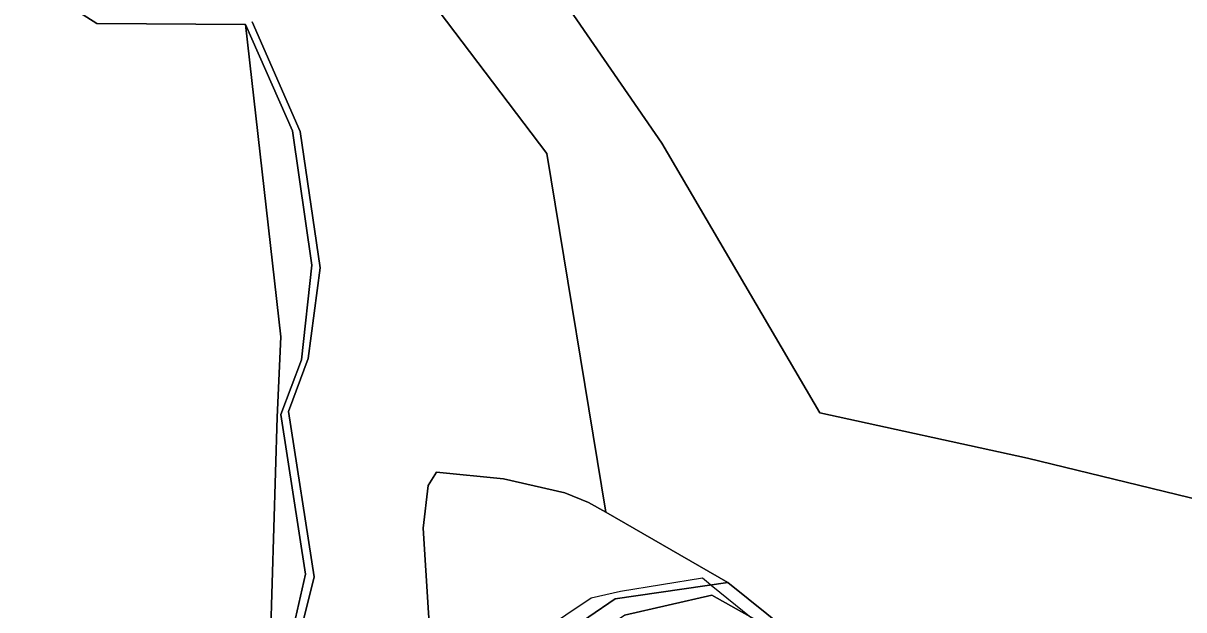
# Model space of a CAD drawing. Extents: x -477304 to -465429, y -1159113 to -1149210.
# Drawn here: x -470855.5 to -470483.6, y -1150580.4 to -1150392.4 of the extents above; entities that cross this region are included whole.
import ezdxf

# ---------------------------------------------------------------- set-up
doc = ezdxf.new("R2010")
doc.units = 0
for name, color, linetype in [('BPEJ_s', 7, 'Continuous'), ('ostatni_s', 7, 'Continuous'), ('PUPFL_s', 7, 'Continuous')]:
    doc.layers.add(name, color=color, linetype=linetype)

msp = doc.modelspace()

# ---------------------------------------------------------------- linework, layer by layer
at = {"layer": 'BPEJ_s'}
msp.add_lwpolyline([(-470689.72, -1150587.5), (-470673.51, -1150576.62), (-470664.12, -1150574.49), (-470637.88, -1150570.22), (-470635.93, -1150571.81), (-470635.08, -1150572.5), (-470622.21, -1150582.92)], dxfattribs=at)
msp.add_lwpolyline([(-470689.72, -1150587.5), (-470673.51, -1150576.62), (-470664.12, -1150574.49), (-470637.88, -1150570.22), (-470635.93, -1150571.81), (-470635.08, -1150572.5), (-470622.21, -1150582.92)], dxfattribs=at)
at = {"layer": 'ostatni_s'}
for points in [[(-470773.6, -1150606.61), (-470765.06, -1150568.97), (-470772.91, -1150517.79), (-470766.3, -1150500.31), (-470763, -1150469.93), (-470769.2, -1150426.92), (-470784.32, -1150392.74), (-470831.97, -1150392.44), (-470852.68, -1150379.16)], [(-470782.19, -1150391.97), (-470766.73, -1150427.06), (-470760.36, -1150470.83), (-470764.16, -1150499.82), (-470770.52, -1150516.91), (-470762.29, -1150569.9), (-470771.63, -1150607.76), (-470791.6, -1150636.32), (-470804.57, -1150659.06), (-470815.23, -1150679.13), (-470834.06, -1150720.4), (-470844.9, -1150740.73), (-470844.95, -1150758.06), (-470838.73, -1150768.16), (-470798.03, -1150785.42), (-470783.08, -1150794.34), (-470770.11, -1150806.7), (-470763.64, -1150821.23), (-470762.83, -1150830.98), (-470762.88, -1150836.69), (-470769.58, -1150894.02), (-470781.05, -1150932.54), (-470782.79, -1150938.37), (-470784.88, -1150947.74)]]:
    msp.add_lwpolyline(points, dxfattribs=at)
at = {"layer": 'PUPFL_s'}
for points in [[(-470454.26, -1150551.2), (-470533.72, -1150531.85), (-470600.31, -1150517.34), (-470650.87, -1150430.81), (-470691.19, -1150372.24), (-470710.19, -1150302.79), (-470711.28, -1150268.09), (-470683.46, -1150220.71), (-470665.37, -1150184.17), (-470656.19, -1150164.79), (-470571.32, -1150119.79), (-470469.89, -1150057.01)], [(-470397.28, -1150766.51), (-470483.91, -1150767), (-470499.3, -1150736.11), (-470494.54, -1150674.72), (-470513.92, -1150640.34), (-470525.01, -1150627.52), (-470528.12, -1150625.63), (-470549.99, -1150611.67), (-470575.81, -1150594.43), (-470591.33, -1150589.37), (-470610.76, -1150586.96), (-470629.72, -1150571.73), (-470668.85, -1150549.16), (-470687.75, -1150434.17), (-470749.34, -1150352.65), (-470722.92, -1150312.83), (-470710.19, -1150302.79), (-470691.19, -1150372.24), (-470650.87, -1150430.81), (-470600.31, -1150517.34), (-470533.72, -1150531.85), (-470454.26, -1150551.2)], [(-470749.34, -1150352.65), (-470687.75, -1150434.17), (-470668.85, -1150549.16), (-470674.35, -1150546.01), (-470682.01, -1150542.89), (-470701.6, -1150538.45), (-470723.03, -1150536.3), (-470725.72, -1150540.56), (-470727.34, -1150554.26), (-470724.75, -1150595.04)], [(-470852.68, -1150379.16), (-470831.97, -1150392.44), (-470784.32, -1150392.74), (-470772.98, -1150492.87), (-470774.1, -1150518.68), (-470776.3, -1150589.63), (-470787.19, -1150614.33), (-470795.31, -1150628.26), (-470799.84, -1150636.04), (-470815.52, -1150662.94), (-470821.21, -1150674.74), (-470823.67, -1150679.86), (-470832.77, -1150698.74), (-470842.83, -1150715.28), (-470851.05, -1150723.05), (-470910.63, -1150779.41), (-470958.49, -1150813.64), (-471006.42, -1150839.79), (-471042.32, -1150866.19), (-471033.79, -1150892.67), (-471024.31, -1150922.1), (-471015.5, -1150948.59)], [(-470771.63, -1150607.76), (-470762.29, -1150569.9), (-470770.52, -1150516.91), (-470764.16, -1150499.82), (-470760.36, -1150470.83), (-470766.73, -1150427.06), (-470782.19, -1150391.97)], [(-470682.68, -1150588.48), (-470665.79, -1150576.91), (-470629.72, -1150571.73), (-470610.76, -1150586.96)], [(-470621.03, -1150583.59), (-470634.9, -1150575.73), (-470662.88, -1150582.13)]]:
    msp.add_lwpolyline(points, dxfattribs=at)
for points in [[(-470766.3, -1150500.31), (-470772.91, -1150517.79), (-470765.06, -1150568.97), (-470773.6, -1150606.61), (-470795.44, -1150637.13), (-470816.63, -1150676.38), (-470821.21, -1150674.74), (-470815.52, -1150662.94), (-470799.84, -1150636.04), (-470795.31, -1150628.26), (-470787.19, -1150614.33), (-470776.3, -1150589.63), (-470774.1, -1150518.68), (-470772.98, -1150492.87), (-470784.32, -1150392.74), (-470769.2, -1150426.92), (-470763, -1150469.93)], [(-470724.75, -1150595.04), (-470727.34, -1150554.26), (-470725.72, -1150540.56), (-470723.03, -1150536.3), (-470701.6, -1150538.45), (-470682.01, -1150542.89), (-470674.35, -1150546.01), (-470668.85, -1150549.16), (-470629.72, -1150571.73), (-470665.79, -1150576.91), (-470682.68, -1150588.48), (-470691.76, -1150603.44), (-470682.5, -1150637.46), (-470694.91, -1150656.96), (-470711.79, -1150632.05)], [(-470614.02, -1150636.66), (-470626.11, -1150652.61), (-470654.73, -1150632.23), (-470686.7, -1150606.72), (-470675.76, -1150594.51), (-470677.78, -1150592.07), (-470662.88, -1150582.13), (-470634.9, -1150575.73), (-470621.03, -1150583.59), (-470637.77, -1150603.18), (-470628.67, -1150611.02), (-470634.53, -1150619.03)]]:
    msp.add_lwpolyline(points, close=True, dxfattribs=at)

doc.saveas('drawing.dxf')
